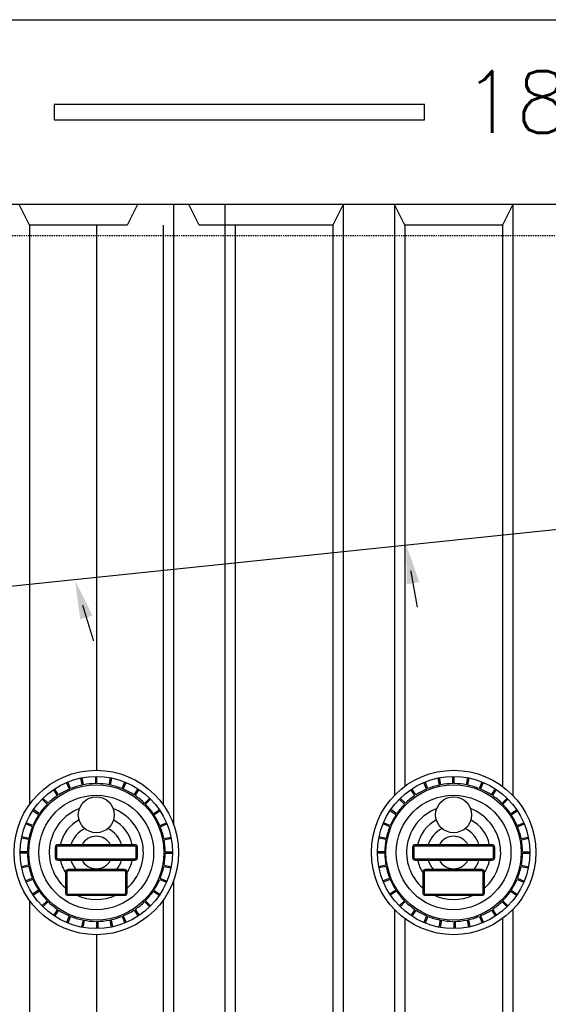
# Model space of a CAD drawing. Extents: x -169 to 2224, y 0 to 2796.
# Tile 512 of 530: x 1792 to 1844, y 1464 to 1560. Entities that reach past the tile are written whole.
import ezdxf
from ezdxf.enums import TextEntityAlignment as Align

# ---------------------------------------------------------------- set-up
doc = ezdxf.new("R2010")
doc.units = 0
doc.header["$MEASUREMENT"] = 0
doc.linetypes.add('HIDDEN3', pattern=[0.1875, 0.125, -0.0625])
for name, color, linetype in [('TANK-ANCHOR', 4, 'CONTINUOUS'), ('TANK-MANWAY', 5, 'CONTINUOUS'), ('TANK-SLOPE', 3, 'CONTINUOUS'), ('TANK-UST', 5, 'CONTINUOUS'), ('TANK-UST-RIB', 7, 'CONTINUOUS'), ('TEXT', 3, 'CONTINUOUS')]:
    doc.layers.add(name, color=color, linetype=linetype)
doc.styles.add('SIMPLEX', font='simplex')

msp = doc.modelspace()

# ---------------------------------------------------------------- linework, layer by layer
at = {"layer": 'TANK-ANCHOR'}
msp.add_lwpolyline([(1789.66669, 1560.01839), (1987.02254, 1560.01839), (1987.02254, 1542.01839), (1789.66669, 1542.01839)], close=True, dxfattribs=at)
at = {"layer": 'TANK-ANCHOR', "color": 7}
msp.add_lwpolyline([(1831.66669, 1550.26839), (1831.66669, 1551.76839), (1795.66669, 1551.76839), (1795.66669, 1550.26839)], close=True, dxfattribs=at)
at = {"layer": 'TANK-MANWAY'}
for p, q in [((1797.14292, 1485.12342), (1796.87396, 1485.7731)), ((1797.25841, 1485.17123), (1796.98945, 1485.82091)), ((1798.39679, 1485.51632), (1798.25974, 1486.20599)), ((1798.51939, 1485.54068), (1798.38235, 1486.23035)), ((1799.70322, 1485.65705), (1799.70336, 1486.36021)), ((1799.82822, 1485.65703), (1799.82836, 1486.36018)), ((1801.012, 1485.54021), (1801.14931, 1486.22983)), ((1801.1346, 1485.5158), (1801.27191, 1486.20542)), ((1802.27284, 1485.17028), (1802.54205, 1485.81986)), ((1802.38832, 1485.12242), (1802.65753, 1485.772)), ((1831.89292, 1485.12342), (1831.62396, 1485.7731)), ((1832.00841, 1485.17123), (1831.73945, 1485.82091)), ((1833.14679, 1485.51632), (1833.00974, 1486.20599)), ((1833.26939, 1485.54068), (1833.13235, 1486.23035)), ((1834.45322, 1485.65705), (1834.45336, 1486.36021)), ((1834.57822, 1485.65703), (1834.57836, 1486.36018)), ((1835.762, 1485.54021), (1835.89931, 1486.22983)), ((1835.8846, 1485.5158), (1836.02191, 1486.20542)), ((1837.02284, 1485.17028), (1837.29205, 1485.81986)), ((1837.13832, 1485.12242), (1837.40753, 1485.772)), ((1795.98979, 1484.49345), (1795.59925, 1485.07817)), ((1796.09374, 1484.56288), (1795.7032, 1485.1476)), ((1803.43729, 1484.56148), (1803.82805, 1485.14606)), ((1803.54121, 1484.49202), (1803.93197, 1485.07659)), ((1830.73979, 1484.49345), (1830.34925, 1485.07817)), ((1830.84374, 1484.56288), (1830.4532, 1485.1476)), ((1838.18729, 1484.56148), (1838.57805, 1485.14606)), ((1838.29121, 1484.49202), (1838.68197, 1485.07659)), ((1794.98172, 1483.65062), (1794.48461, 1484.14792)), ((1795.07013, 1483.73899), (1794.57302, 1484.23629)), ((1804.46059, 1483.73721), (1804.95789, 1484.23432)), ((1804.54896, 1483.64881), (1805.04626, 1484.14592)), ((1829.73172, 1483.65062), (1829.23461, 1484.14792)), ((1829.82013, 1483.73899), (1829.32302, 1484.23629)), ((1839.21059, 1483.73721), (1839.70789, 1484.23432)), ((1839.29896, 1483.64881), (1839.79626, 1484.14592)), ((1794.15745, 1482.62732), (1793.57288, 1483.01808)), ((1794.22692, 1482.73124), (1793.64234, 1483.122)), ((1805.30342, 1482.72914), (1805.88814, 1483.11968)), ((1805.37284, 1482.6252), (1805.95757, 1483.01573)), ((1828.90745, 1482.62732), (1828.32288, 1483.01808)), ((1828.97692, 1482.73124), (1828.39234, 1483.122)), ((1840.05342, 1482.72914), (1840.63814, 1483.11968)), ((1840.12284, 1482.6252), (1840.70757, 1483.01573)), ((1793.54865, 1481.46288), (1792.89908, 1481.73209)), ((1793.59651, 1481.57835), (1792.94693, 1481.84756)), ((1805.93339, 1481.57601), (1806.58307, 1481.84498)), ((1828.29865, 1481.46288), (1827.64908, 1481.73209)), ((1828.34651, 1481.57835), (1827.69693, 1481.84756)), ((1840.68339, 1481.57601), (1841.33307, 1481.84498)), ((1805.9812, 1481.46052), (1806.63088, 1481.72948)), ((1840.7312, 1481.46052), (1841.38088, 1481.72948)), ((1793.17873, 1480.20204), (1792.48911, 1480.33935)), ((1793.20313, 1480.32463), (1792.51352, 1480.46194)), ((1806.32629, 1480.32214), (1807.01595, 1480.45919)), ((1806.35065, 1480.19954), (1807.04032, 1480.33659)), ((1827.92873, 1480.20204), (1827.23911, 1480.33935)), ((1827.95313, 1480.32463), (1827.26352, 1480.46194)), ((1841.07629, 1480.32214), (1841.76595, 1480.45919)), ((1841.10065, 1480.19954), (1841.79032, 1480.33659)), ((1793.06188, 1478.89325), (1792.35873, 1478.89339)), ((1793.06191, 1479.01825), (1792.35875, 1479.01839)), ((1806.467, 1478.89071), (1807.17015, 1478.89058)), ((1806.46702, 1479.01571), (1807.17017, 1479.01558)), ((1827.81188, 1478.89325), (1827.10873, 1478.89339)), ((1827.81191, 1479.01825), (1827.10875, 1479.01839)), ((1841.217, 1478.89071), (1841.92015, 1478.89058)), ((1841.21702, 1479.01571), (1841.92017, 1479.01558)), ((1793.17825, 1477.70943), (1792.48858, 1477.57238)), ((1793.20262, 1477.58682), (1792.51295, 1477.44978)), ((1806.32577, 1477.58434), (1807.01538, 1477.44703)), ((1806.35018, 1477.70693), (1807.03979, 1477.56962)), ((1827.92825, 1477.70943), (1827.23858, 1477.57238)), ((1827.95262, 1477.58682), (1827.26295, 1477.44978)), ((1841.07577, 1477.58434), (1841.76538, 1477.44703)), ((1841.10018, 1477.70693), (1841.78979, 1477.56962)), ((1793.5477, 1476.44845), (1792.89802, 1476.17949)), ((1793.59552, 1476.33295), (1792.94584, 1476.06399)), ((1805.93239, 1476.33061), (1806.58197, 1476.06141)), ((1805.98025, 1476.44609), (1806.62983, 1476.17688)), ((1828.2977, 1476.44845), (1827.64802, 1476.17949)), ((1828.34552, 1476.33295), (1827.69584, 1476.06399)), ((1840.68239, 1476.33061), (1841.33197, 1476.06141)), ((1840.73025, 1476.44609), (1841.37983, 1476.17688)), ((1794.15606, 1475.28377), (1793.57134, 1474.89323)), ((1794.22549, 1475.17983), (1793.64076, 1474.78929)), ((1805.30198, 1475.17773), (1805.88656, 1474.78696)), ((1805.37145, 1475.28165), (1805.95603, 1474.89088)), ((1828.90606, 1475.28377), (1828.32134, 1474.89323)), ((1828.97549, 1475.17983), (1828.39076, 1474.78929)), ((1840.05198, 1475.17773), (1840.63656, 1474.78696)), ((1840.12145, 1475.28165), (1840.70603, 1474.89088)), ((1794.97994, 1474.26016), (1794.48265, 1473.76305)), ((1795.06832, 1474.17176), (1794.57102, 1473.67465)), ((1804.45877, 1474.16998), (1804.95588, 1473.67268)), ((1804.54718, 1474.25835), (1805.04429, 1473.76105)), ((1829.72994, 1474.26016), (1829.23265, 1473.76305)), ((1829.81832, 1474.17176), (1829.32102, 1473.67465)), ((1839.20877, 1474.16998), (1839.70588, 1473.67268)), ((1839.29718, 1474.25835), (1839.79429, 1473.76105)), ((1795.98769, 1473.41695), (1795.59693, 1472.83237)), ((1796.09161, 1473.34748), (1795.70085, 1472.76291)), ((1803.43516, 1473.34609), (1803.8257, 1472.76137)), ((1803.53911, 1473.41552), (1803.92965, 1472.83079)), ((1830.73769, 1473.41695), (1830.34693, 1472.83237)), ((1830.84161, 1473.34748), (1830.45085, 1472.76291)), ((1838.18516, 1473.34609), (1838.5757, 1472.76137)), ((1838.28911, 1473.41552), (1838.67965, 1472.83079)), ((1797.14058, 1472.78654), (1796.87137, 1472.13697)), ((1797.25606, 1472.73869), (1796.98685, 1472.08911)), ((1798.47099, 1472.39315), (1798.33368, 1471.70354)), ((1798.59359, 1472.36874), (1798.45628, 1471.67913)), ((1799.77737, 1472.25192), (1799.77724, 1471.54877)), ((1799.90237, 1472.2519), (1799.90224, 1471.54875)), ((1801.0862, 1472.36827), (1801.22324, 1471.6786)), ((1801.2088, 1472.39263), (1801.34585, 1471.70297)), ((1802.27049, 1472.73774), (1802.53945, 1472.08806)), ((1802.38598, 1472.78555), (1802.65494, 1472.13587)), ((1831.89058, 1472.78654), (1831.62137, 1472.13697)), ((1832.00606, 1472.73869), (1831.73685, 1472.08911)), ((1833.22099, 1472.39315), (1833.08368, 1471.70354)), ((1833.34359, 1472.36874), (1833.20628, 1471.67913)), ((1834.52737, 1472.25192), (1834.52724, 1471.54877)), ((1834.65237, 1472.2519), (1834.65224, 1471.54875)), ((1835.8362, 1472.36827), (1835.97324, 1471.6786)), ((1835.9588, 1472.39263), (1836.09585, 1471.70297)), ((1837.02049, 1472.73774), (1837.28945, 1472.08806)), ((1837.13598, 1472.78555), (1837.40494, 1472.13587))]:
    msp.add_line(p, q, dxfattribs=at)
for points in [[(1803.76455, 1479.45373, 0.41421356), (1803.51459, 1479.70377), (1796.01459, 1479.70519, 0.41421356), (1795.76455, 1479.45524), (1795.76436, 1478.45524, 0.41421356), (1796.01431, 1478.20519), (1803.51431, 1478.20377, 0.41421356), (1803.76436, 1478.45373)], [(1803.63955, 1479.45375, 0.41421356), (1803.51457, 1479.57877), (1796.01457, 1479.58019, 0.41421356), (1795.88955, 1479.45522), (1795.88936, 1478.45522, 0.41421356), (1796.01433, 1478.33019), (1803.51433, 1478.32877, 0.41421356), (1803.63936, 1478.45375)], [(1838.51455, 1479.45373, 0.41421356), (1838.26459, 1479.70377), (1830.76459, 1479.70519, 0.41421356), (1830.51455, 1479.45524), (1830.51436, 1478.45524, 0.41421356), (1830.76431, 1478.20519), (1838.26431, 1478.20377, 0.41421356), (1838.51436, 1478.45373)], [(1838.38955, 1479.45375, 0.41421356), (1838.26457, 1479.57877), (1830.76457, 1479.58019, 0.41421356), (1830.63955, 1479.45522), (1830.63936, 1478.45522, 0.41421356), (1830.76433, 1478.33019), (1838.26433, 1478.32877, 0.41421356), (1838.38936, 1478.45375)], [(1802.76409, 1477.03602, 0.41421356), (1802.51414, 1477.28607), (1797.01414, 1477.28711, 0.41421356), (1796.76409, 1477.03716), (1796.76371, 1475.03716, 0.41421356), (1797.01366, 1474.78711), (1802.51366, 1474.78607, 0.41421356), (1802.76371, 1475.03602)], [(1802.63909, 1477.03604, 0.41421356), (1802.51411, 1477.16107), (1797.01411, 1477.16211, 0.41421356), (1796.88909, 1477.03713), (1796.88871, 1475.03713, 0.41421356), (1797.01369, 1474.91211), (1802.51368, 1474.91107, 0.41421356), (1802.63871, 1475.03604)], [(1837.51409, 1477.03602, 0.41421356), (1837.26414, 1477.28607), (1831.76414, 1477.28711, 0.41421356), (1831.51409, 1477.03716), (1831.51371, 1475.03716, 0.41421356), (1831.76366, 1474.78711), (1837.26366, 1474.78607, 0.41421356), (1837.51371, 1475.03602)], [(1837.38909, 1477.03604, 0.41421356), (1837.26411, 1477.16107), (1831.76411, 1477.16211, 0.41421356), (1831.63909, 1477.03713), (1831.63871, 1475.03713, 0.41421356), (1831.76369, 1474.91211), (1837.26368, 1474.91107, 0.41421356), (1837.38871, 1475.03604)]]:
    msp.add_lwpolyline(points, format="xyb", close=True, dxfattribs=at)
for centre, radius in [((1799.76445, 1478.95448), 8.0008), ((1834.51445, 1478.95448), 8.0008), ((1799.76445, 1478.95448), 7.40597), ((1834.51445, 1478.95448), 7.40597), ((1799.76445, 1478.95448), 6.57785), ((1834.51445, 1478.95448), 6.57785), ((1799.76445, 1478.95448), 5.57785), ((1799.76515, 1482.62566), 1.75), ((1834.51445, 1478.95448), 5.57785), ((1834.51515, 1482.62566), 1.75)]:
    msp.add_circle(centre, radius, dxfattribs=at)
for centre, radius, start, end in [((1799.76445, 1478.95448), 6.70285, 90.5233954, 100.7048833), ((1799.76445, 1478.95448), 6.70285, 79.2733955, 89.454883), ((1834.51445, 1478.95448), 6.70285, 90.5233954, 100.7048833), ((1834.51445, 1478.95448), 6.70285, 79.2733955, 89.454883), ((1799.76445, 1478.95448), 6.70285, 113.0233958, 123.2048832), ((1799.76445, 1478.95448), 6.70285, 101.7733956, 111.9548834), ((1799.76445, 1478.95448), 6.70285, 68.0233956, 78.2048832), ((1799.76445, 1478.95448), 6.70285, 56.7733956, 66.954883), ((1834.51445, 1478.95448), 6.70285, 113.0233958, 123.2048832), ((1834.51445, 1478.95448), 6.70285, 101.7733956, 111.9548834), ((1834.51445, 1478.95448), 6.70285, 68.0233956, 78.2048832), ((1834.51445, 1478.95448), 6.70285, 56.7733956, 66.954883), ((1799.76445, 1478.95448), 6.70285, 135.5233955, 145.7048833), ((1799.76445, 1478.95448), 6.70285, 124.2733958, 134.4548833), ((1799.76445, 1478.95448), 6.70285, 45.5233958, 55.7048838), ((1799.76445, 1478.95448), 6.70285, 34.2733956, 44.4548833), ((1834.51445, 1478.95448), 6.70285, 135.5233955, 145.7048833), ((1834.51445, 1478.95448), 6.70285, 124.2733958, 134.4548833), ((1834.51445, 1478.95448), 6.70285, 45.5233958, 55.7048838), ((1834.51445, 1478.95448), 6.70285, 34.2733956, 44.4548833), ((1799.76445, 1478.95448), 4.57785, 111.0268673, 229.0444869), ((1799.76445, 1478.95448), 4.57785, 310.9337919, 68.9514114), ((1834.51445, 1478.95448), 4.57785, 111.0268673, 229.0444869), ((1834.51445, 1478.95448), 4.57785, 310.9337919, 68.9514114), ((1799.76445, 1478.95448), 6.70285, 146.7733956, 156.9548832), ((1799.76445, 1478.95448), 3.57785, 117.8906944, 167.8888687), ((1799.76445, 1478.95448), 3.57785, 12.0894103, 62.0875841), ((1799.76445, 1478.95448), 6.70285, 23.0233955, 33.2048832), ((1834.51445, 1478.95448), 6.70285, 146.7733956, 156.9548832), ((1834.51445, 1478.95448), 3.57785, 117.8906944, 167.8888687), ((1834.51445, 1478.95448), 3.57785, 12.0894103, 62.0875841), ((1834.51445, 1478.95448), 6.70285, 23.0233955, 33.2048832), ((1799.76445, 1478.95448), 6.70285, 158.0233956, 168.2048832), ((1799.76445, 1478.95448), 2.57785, 115.6526311, 163.0748814), ((1799.76445, 1478.95448), 2.57785, 16.9033977, 64.3256482), ((1799.76445, 1478.95448), 6.70285, 11.7733956, 21.9548833), ((1834.51445, 1478.95448), 6.70285, 158.0233956, 168.2048832), ((1834.51445, 1478.95448), 2.57785, 115.6526311, 163.0748814), ((1834.51445, 1478.95448), 2.57785, 16.9033977, 64.3256482), ((1834.51445, 1478.95448), 6.70285, 11.7733956, 21.9548833), ((1799.76445, 1478.95448), 6.70285, 169.2733955, 179.4548832), ((1799.76445, 1478.95448), 1.57785, 28.3700296, 151.6082493), ((1799.76445, 1478.95448), 6.70285, 0.5233957, 10.7048833), ((1834.51445, 1478.95448), 6.70285, 169.2733955, 179.4548832), ((1834.51445, 1478.95448), 1.57785, 28.3700296, 151.6082493), ((1834.51445, 1478.95448), 6.70285, 0.5233957, 10.7048833), ((1799.76445, 1478.95448), 6.70285, 180.5233957, 190.7048833), ((1799.76445, 1478.95448), 6.70285, 349.2733955, 359.4548832), ((1834.51445, 1478.95448), 6.70285, 180.5233957, 190.7048833), ((1834.51445, 1478.95448), 6.70285, 349.2733955, 359.4548832), ((1799.76445, 1478.95448), 3.57785, 192.0894103, 213.0078429), ((1799.76445, 1478.95448), 2.57785, 196.9033977, 220.3057035), ((1799.76445, 1478.95448), 1.57785, 208.3700296, 331.6082493), ((1799.76445, 1478.95448), 2.57785, 319.6725754, 343.0748814), ((1799.76445, 1478.95448), 3.57785, 326.9704359, 347.8888687), ((1834.51445, 1478.95448), 3.57785, 192.0894103, 213.0078429), ((1834.51445, 1478.95448), 2.57785, 196.9033977, 220.3057035), ((1834.51445, 1478.95448), 1.57785, 208.3700296, 331.6082493), ((1834.51445, 1478.95448), 2.57785, 319.6725754, 343.0748814), ((1834.51445, 1478.95448), 3.57785, 326.9704359, 347.8888687), ((1799.76445, 1478.95448), 6.70285, 191.7733956, 201.9548833), ((1799.76445, 1478.95448), 6.70285, 338.0233956, 348.2048832), ((1834.51445, 1478.95448), 6.70285, 191.7733956, 201.9548833), ((1834.51445, 1478.95448), 6.70285, 338.0233956, 348.2048832), ((1799.76445, 1478.95448), 6.70285, 203.0233955, 213.2048832), ((1799.76445, 1478.95448), 6.70285, 326.7733956, 336.9548832), ((1834.51445, 1478.95448), 6.70285, 203.0233955, 213.2048832), ((1834.51445, 1478.95448), 6.70285, 326.7733956, 336.9548832), ((1799.76445, 1478.95448), 6.70285, 214.2733956, 224.4548833), ((1799.76445, 1478.95448), 6.70285, 315.5233955, 325.7048833), ((1834.51445, 1478.95448), 6.70285, 214.2733956, 224.4548833), ((1834.51445, 1478.95448), 6.70285, 315.5233955, 325.7048833), ((1799.76445, 1478.95448), 6.70285, 225.5233958, 235.7048838), ((1799.76445, 1478.95448), 4.57785, 245.5565161, 294.4217636), ((1799.76445, 1478.95448), 6.70285, 304.2733958, 314.4548833), ((1834.51445, 1478.95448), 6.70285, 225.5233958, 235.7048838), ((1834.51445, 1478.95448), 4.57785, 245.5565161, 294.4217636), ((1834.51445, 1478.95448), 6.70285, 304.2733958, 314.4548833), ((1799.76445, 1478.95448), 6.70285, 236.7733956, 246.954883), ((1799.76445, 1478.95448), 6.70285, 293.0233958, 303.2048832), ((1834.51445, 1478.95448), 6.70285, 236.7733956, 246.954883), ((1834.51445, 1478.95448), 6.70285, 293.0233958, 303.2048832), ((1799.76445, 1478.95448), 6.70285, 248.0233956, 258.2048832), ((1799.76445, 1478.95448), 6.70285, 259.2733955, 269.454883), ((1799.76445, 1478.95448), 6.70285, 270.5233954, 280.7048833), ((1799.76445, 1478.95448), 6.70285, 281.7733956, 291.9548834), ((1834.51445, 1478.95448), 6.70285, 248.0233956, 258.2048832), ((1834.51445, 1478.95448), 6.70285, 259.2733955, 269.454883), ((1834.51445, 1478.95448), 6.70285, 270.5233954, 280.7048833), ((1834.51445, 1478.95448), 6.70285, 281.7733956, 291.9548834)]:
    msp.add_arc(centre, radius, start, end, dxfattribs=at)
at = {"layer": 'TANK-SLOPE'}
msp.add_line((1875.18587, 1513.58933), (1710.78575, 1496.43218), dxfattribs=at)
at = {"layer": 'TANK-SLOPE', "const_width": 0.125}
for points in [[(1830.3501, 1506.3981), (1830.98575, 1502.81323)], [(1798.4368, 1503.02112), (1799.50322, 1499.54002)]]:
    msp.add_lwpolyline(points, dxfattribs=at)
at = {"layer": 'TANK-SLOPE'}
for points in [[(1831.18374, 1505.27641), (1829.91362, 1508.8597), (1829.95294, 1505.05817)], [(1799.40053, 1502.00902), (1797.70453, 1505.41147), (1798.20535, 1501.64288)]]:
    msp.add_solid(points, dxfattribs=at)
at = {"layer": 'TANK-UST'}
msp.add_lwpolyline([(1845.27254, 1542.01839), (1840.27254, 1542.01839), (1839.27254, 1540.01839), (1829.77254, 1540.01839), (1828.77254, 1542.01839), (1823.77254, 1542.01839), (1822.77254, 1540.01839), (1809.77254, 1540.01839), (1808.77254, 1542.01839), (1803.77254, 1542.01839), (1802.77254, 1540.01839), (1793.27254, 1540.01839), (1792.27254, 1542.01839)], dxfattribs=at)
at = {"layer": 'TANK-UST', "color": 2, "linetype": 'HIDDEN3'}
msp.add_lwpolyline([(1912.27254, 1539.01839), (1916.78509, 1539.01839, -0.9539575), (1916.78509, 1419.01839), (1912.27254, 1419.01839), (1817.02234, 1419.01839), (1718.00299, 1419.01839), (1493.00299, 1419.01839), (1488.50979, 1419.01839, -0.9539575), (1488.50979, 1539.01839), (1493.00299, 1539.01839), (1718.00299, 1539.01839), (1817.02234, 1539.01839)], format="xyb", close=True, dxfattribs=at)
at = {"layer": 'TANK-UST-RIB'}
for p, q in [((1807.27234, 1542.01839), (1807.27234, 1481.71933)), ((1812.27234, 1542.01839), (1812.27234, 1416.01839)), ((1823.77234, 1542.01839), (1823.77234, 1416.01839)), ((1828.77234, 1542.01839), (1828.77234, 1484.52592)), ((1840.27234, 1542.01839), (1840.27234, 1484.50961)), ((1793.27234, 1540.01839), (1793.27234, 1483.63051)), ((1799.77234, 1540.01839), (1799.77234, 1486.95528)), ((1806.27234, 1540.01839), (1806.27234, 1483.60853)), ((1813.27234, 1540.01839), (1813.27234, 1418.01839)), ((1822.77234, 1540.01839), (1822.77234, 1418.01839)), ((1829.77234, 1540.01839), (1829.77234, 1485.39848)), ((1839.27234, 1540.01839), (1839.27234, 1485.38684)), ((1807.27234, 1476.18964), (1807.27234, 1416.01839)), ((1793.27234, 1474.27846), (1793.27234, 1418.01839)), ((1806.27234, 1474.30044), (1806.27234, 1418.01839)), ((1828.77234, 1473.38305), (1828.77234, 1416.01839)), ((1840.27234, 1473.39935), (1840.27234, 1416.01839)), ((1829.77234, 1472.51049), (1829.77234, 1418.01839)), ((1839.27234, 1472.52212), (1839.27234, 1418.01839)), ((1799.77234, 1470.95369), (1799.77234, 1418.01839))]:
    msp.add_line(p, q, dxfattribs=at)

# ---------------------------------------------------------------- texts
at = {"layer": 'TEXT', "color": 3, "style": 'SIMPLEX'}
msp.add_text('18"x8"x16\'-5" DEADMAN', height=6, dxfattribs=at).set_placement((1886.47715, 1552.01839), align=Align.MIDDLE)

doc.saveas('drawing.dxf')
